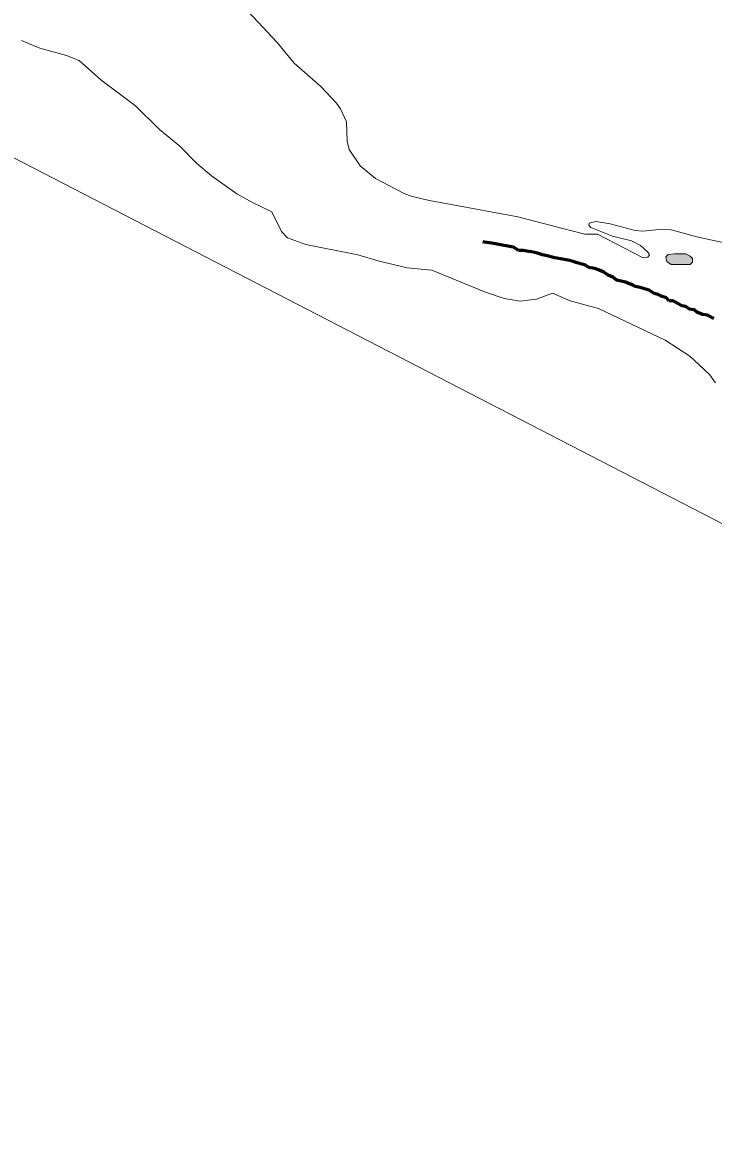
# Model space of a CAD drawing. Extents: x -1643653 to 4543381, y 1624270 to 13878484.
# Drawn here: x 808989 to 809491, y 9012457 to 9013278 of the extents above; entities that cross this region are included whole.
import ezdxf

# ---------------------------------------------------------------- set-up
doc = ezdxf.new("R2010")
doc.units = 0
doc.header["$LTSCALE"] = 200
doc.linetypes.add('LONG_DASH_SHORT_DASH', pattern=[9.9, 6, -1.2, 1.5, -1.2])
doc.layers.add('60', color=7, linetype='Continuous', lineweight=13)

msp = doc.modelspace()

# ---------------------------------------------------------------- hatches: boundary and pattern name
at = {"layer": '60'}
msp.add_hatch(color=256, dxfattribs=at).paths.add_polyline_path([(809471.1, 9013109.7), (809468.9, 9013109.7), (809466.1, 9013109.7), (809462.8, 9013109.7), (809458.4, 9013109.2), (809456.7, 9013107.5), (809457.3, 9013104.2), (809460.6, 9013102), (809465.6, 9013102), (809470.6, 9013102), (809474.4, 9013102), (809476.1, 9013103.6), (809476.1, 9013106.4), (809474.4, 9013108.1)])

# ---------------------------------------------------------------- linework, layer by layer
for points in [[(814598.3, 9008896), (813758.5, 9010664.1), (812879.6, 9010781.5), (811952.2, 9011648.1), (810858.7, 9011770.6), (810494.2, 9012398.9), (808613.3, 9013370.5), (807126, 9013554.3), (805831.2, 9014683.5)], [(809077.5, 9013315), (809092, 9013309.5), (809121.1, 9013301.8), (809136.9, 9013296.7), (809146.1, 9013291.5), (809153.3, 9013285.9), (809174.2, 9013263.2), (809186.7, 9013248.2), (809206.1, 9013231.3), (809217.4, 9013219.2), (809220.3, 9013215.1), (809224.6, 9013205.6), (809225.1, 9013191.5), (809226.5, 9013185.5), (809234.7, 9013173.7), (809245.7, 9013164.5), (809266.6, 9013153.5), (809271.7, 9013151.6), (809284.7, 9013148.5), (809299.6, 9013145.7)], [(809299.6, 9013145.7), (809284.7, 9013148.5), (809271.7, 9013151.6), (809266.6, 9013153.5), (809245.7, 9013164.5), (809234.7, 9013173.7), (809226.5, 9013185.5), (809225.1, 9013191.5), (809224.6, 9013205.6), (809220.3, 9013215.1), (809217.4, 9013219.2), (809206.1, 9013231.3), (809186.7, 9013248.2), (809174.2, 9013263.2), (809153.3, 9013285.9), (809146.1, 9013291.5), (809136.9, 9013296.7), (809121.1, 9013301.8), (809092, 9013309.5), (809077.5, 9013315)], [(809088.8, 9013200.1), (809088.1, 9013200.7), (809071.5, 9013217.3), (809046.2, 9013236.2), (809030.5, 9013250.3), (809021.2, 9013253.9), (809001.8, 9013259.1), (808988.6, 9013264.6)], [(809492.8, 9013015.9), (809488.3, 9013022.1), (809474, 9013035.5), (809456.2, 9013046.9), (809407.7, 9013070.1), (809387.1, 9013075.7), (809374.3, 9013081.2), (809362.7, 9013076.9), (809350.7, 9013075.4), (809339.1, 9013077.2), (809325.7, 9013081.8), (809286.7, 9013097.9), (809268.8, 9013099.6), (809248.5, 9013104.4), (809232.9, 9013108.9), (809195.2, 9013116.4), (809181.8, 9013121.3), (809177.4, 9013125.9), (809170.5, 9013140.3), (809156.8, 9013146.7), (809144.9, 9013153.2), (809126.7, 9013166.4), (809115.7, 9013175.7), (809103.7, 9013187.9), (809088.8, 9013200.1)], [(809299.6, 9013145.7), (809349.1, 9013136.7), (809373.4, 9013130.4)], [(809373.4, 9013130.4), (809349.1, 9013136.7), (809299.6, 9013145.7)], [(809373.4, 9013130.4), (809397.7, 9013124.1), (809406.9, 9013124.1), (809439.6, 9013107), (809443.6, 9013107.2), (809444.8, 9013109), (809443.6, 9013111), (809438.1, 9013115.8), (809431.7, 9013119.1), (809418, 9013122.5), (809402.1, 9013128.8), (809400.7, 9013130.2), (809400.9, 9013132.1), (809405.7, 9013133.2), (809416.2, 9013131.6), (809434.4, 9013126.6), (809439.9, 9013126.3), (809454, 9013127.7), (809460.5, 9013127.1), (809479.1, 9013122.1), (809504.8, 9013116.6)], [(809504.8, 9013116.6), (809479.1, 9013122.1), (809460.5, 9013127.1), (809454, 9013127.7), (809439.9, 9013126.3), (809434.4, 9013126.6), (809416.2, 9013131.6), (809405.7, 9013133.2), (809400.9, 9013132.1), (809400.7, 9013130.2), (809402.1, 9013128.8), (809418, 9013122.5), (809431.7, 9013119.1), (809438.1, 9013115.8), (809443.6, 9013111), (809444.8, 9013109), (809443.6, 9013107.2), (809439.6, 9013107), (809406.9, 9013124.1), (809397.7, 9013124.1), (809373.4, 9013130.4)]]:
    msp.add_lwpolyline(points, dxfattribs=at)
at = {"layer": '60', "linetype": 'LONG_DASH_SHORT_DASH', "lineweight": 60}
for points in [[(809363.4, 9013110.1), (809359.1, 9013111.2), (809357.1, 9013111.4), (809353, 9013112.2), (809349.9, 9013112.2), (809345.9, 9013114.5), (809341.8, 9013115.2), (809330.3, 9013117.5), (809325, 9013118.1), (809323.6, 9013118.5)], [(809491.4, 9013062.8), (809486.8, 9013065.1), (809483.3, 9013065.7), (809479.2, 9013067.4), (809477.2, 9013069), (809473.9, 9013069.5), (809471.1, 9013071.5), (809468.3, 9013072), (809464.7, 9013074.1), (809461.9, 9013075.6), (809458.8, 9013075.6), (809457.1, 9013077.7), (809454, 9013078.7), (809451, 9013080.2), (809448.2, 9013081), (809444.6, 9013083.3), (809441.8, 9013084.1), (809438, 9013085.3), (809434.7, 9013086.1), (809432.6, 9013086.9), (809427.3, 9013089.2), (809424.2, 9013089.9), (809420.9, 9013090.7), (809418.1, 9013092.8), (809414.8, 9013094.3), (809411.5, 9013096.3), (809408.2, 9013097.9), (809405.7, 9013098.9), (809403.6, 9013099.4), (809400.8, 9013099.7), (809398.3, 9013101.4), (809395.5, 9013102.2), (809392.2, 9013103.2), (809390.1, 9013104), (809386.8, 9013104.8), (809381.5, 9013105.8), (809376.1, 9013106.8), (809374.1, 9013107.3), (809370.5, 9013108.3), (809367, 9013109.1), (809363.4, 9013110.1)]]:
    msp.add_lwpolyline(points, dxfattribs=at)
at = {"layer": '60'}
msp.add_lwpolyline([(809471.1, 9013109.7), (809468.9, 9013109.7), (809466.1, 9013109.7), (809462.8, 9013109.7), (809458.4, 9013109.2), (809456.7, 9013107.5), (809457.3, 9013104.2), (809460.6, 9013102), (809465.6, 9013102), (809470.6, 9013102), (809474.4, 9013102), (809476.1, 9013103.6), (809476.1, 9013106.4), (809474.4, 9013108.1)], close=True, dxfattribs=at)
at = {"layer": '60', "lineweight": 25}
msp.add_spline([(814781, 9009175.5), (814787.2, 9009173.4), (814796.9, 9009173.4), (814799.4, 9009172.4), (814805.1, 9009174.5), (814805.6, 9009176.5), (814811.7, 9009179.5), (814811.7, 9009179.5), (814801.5, 9009181), (814790.7, 9009181.5), (814784.1, 9009183.1), (814777.4, 9009185.1), (814778.4, 9009175.5)], degree=3, dxfattribs=at)

# ---------------------------------------------------------------- texts
at = {"layer": '60', "width": 0.9}
msp.add_text('R I O   S Ã O   F R A N C I S C O', height=500, rotation=332.036, dxfattribs=at).set_placement((805339.6, 9013807.5))

doc.saveas('drawing.dxf')
